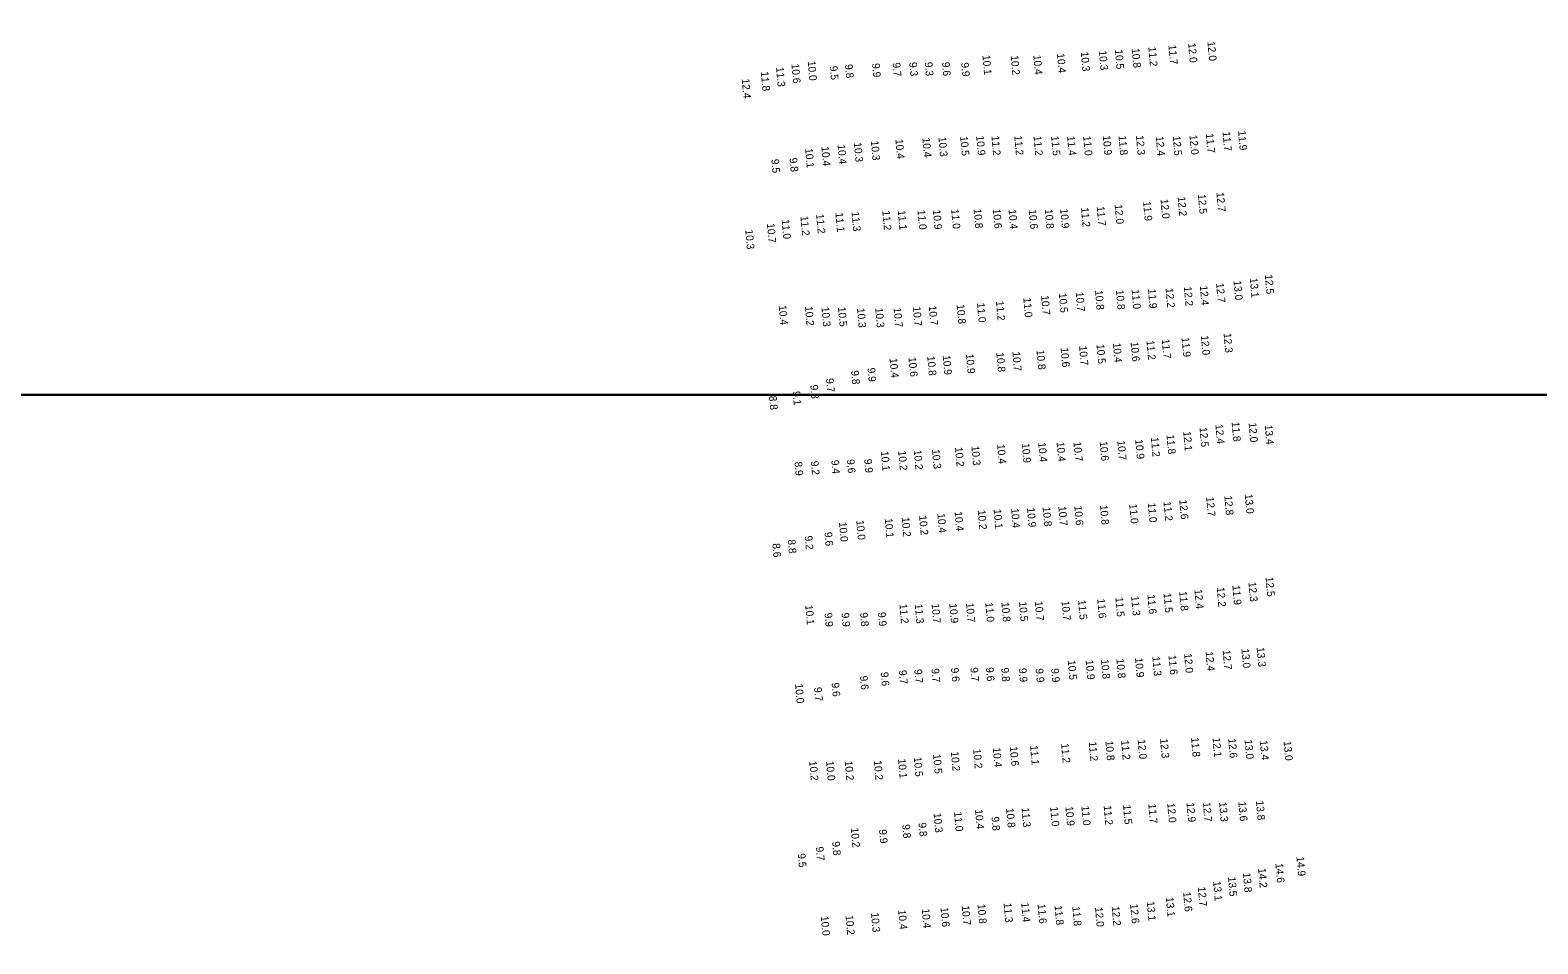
# Model space of a CAD drawing. Extents: x 988130 to 1132882, y 654656 to 841453.
# Drawn here: x 1033839 to 1034826, y 796004 to 796603 of the extents above; entities that cross this region are included whole.
import ezdxf

# ---------------------------------------------------------------- set-up
doc = ezdxf.new("R2010")
doc.units = 0
doc.layers.add('V-ANNO-KEYM', color=7, linetype='Continuous')
doc.layers.add('V-TOPO-SOUN', color=7, linetype='Continuous')

msp = doc.modelspace()

# ---------------------------------------------------------------- linework, layer by layer
at = {"layer": 'V-ANNO-KEYM'}
msp.add_lwpolyline([(1083563.05, 802805), (1014460, 802805), (1014460, 796364), (1122485, 796364), (1122485, 802598.82)], dxfattribs=at)
msp.add_lwpolyline([(1014460, 789923), (1122485, 789923), (1122485, 796364), (1014460, 796364)], close=True, dxfattribs=at)

# ---------------------------------------------------------------- texts
at = {"layer": 'V-TOPO-SOUN'}
for s, p in [('12.0 ', (1034610.14, 796595.49)), ('10.1 ', (1034462.84, 796586.46)), ('10.2 ', (1034481.37, 796586.28)), ('10.4 ', (1034496.13, 796586.51)), ('10.4 ', (1034511.62, 796587.59)), ('10.3 ', (1034527.24, 796588.61)), ('10.3 ', (1034539.06, 796589.4)), ('10.5 ', (1034549.57, 796590.11)), ('10.8 ', (1034560.55, 796590.95)), ('11.2 ', (1034571.45, 796591.87)), ('11.7 ', (1034584.63, 796593.16)), ('12.0 ', (1034597.51, 796594.32)), ('11.8 ', (1034317.76, 796575.73)), ('11.3 ', (1034327.75, 796578.61)), ('10.6 ', (1034337.8, 796580.78)), ('10.0 ', (1034348.46, 796582.6)), ('9.5', (1034362.9, 796579.36)), ('9.8', (1034372.85, 796580.46)), ('9.9', (1034390.61, 796581.09)), ('9.7', (1034404.07, 796581.55)), ('9.3', (1034414.91, 796581.79)), ('9.3', (1034425.07, 796581.92)), ('9.6', (1034436.38, 796581.93)), ('9.9', (1034448.9, 796581.58)), ('12.4 ', (1034305.26, 796570.98)), ('11.7 ', (1034620.03, 796536.39)), ('11.9 ', (1034630.17, 796536.94)), ('10.4 ', (1034357.39, 796526.64)), ('10.4 ', (1034368.03, 796527.88)), ('10.3 ', (1034378.67, 796529.26)), ('10.3 ', (1034389.83, 796530.32)), ('10.4 ', (1034405.86, 796531.43)), ('10.4 ', (1034423.5, 796532.34)), ('10.3 ', (1034434.03, 796532.84)), ('10.5 ', (1034448.25, 796533.31)), ('10.9 ', (1034458.75, 796533.67)), ('11.2 ', (1034468.76, 796533.59)), ('11.2 ', (1034483.69, 796533.73)), ('11.2 ', (1034496.33, 796533.46)), ('11.5 ', (1034507.85, 796533.46)), ('11.4 ', (1034518.29, 796533.47)), ('11.0 ', (1034528.82, 796533.46)), ('10.9 ', (1034541.63, 796533.79)), ('11.8 ', (1034551.95, 796533.75)), ('12.3 ', (1034563.37, 796533.85)), ('12.4 ', (1034576.37, 796533.28)), ('12.5 ', (1034587.46, 796533.49)), ('12.0 ', (1034598.41, 796534.12)), ('11.7 ', (1034609.15, 796535.13)), ('9.5', (1034324.64, 796518.34)), ('9.8', (1034336.57, 796519.14)), ('10.1 ', (1034346.77, 796525.44)), ('12.7 ', (1034616.02, 796496.65)), ('11.7 ', (1034537.67, 796487.42)), ('12.0 ', (1034549.4, 796488.64)), ('11.9 ', (1034568.03, 796490.68)), ('12.0 ', (1034579.47, 796492.17)), ('12.2 ', (1034590.65, 796493.73)), ('12.5 ', (1034603.92, 796495.31)), ('11.0 ', (1034331.43, 796478.82)), ('11.2 ', (1034343.7, 796481.07)), ('11.2 ', (1034353.98, 796482.38)), ('11.1 ', (1034366.61, 796483.36)), ('11.3 ', (1034377.15, 796483.9)), ('11.2 ', (1034397.29, 796484.56)), ('11.1 ', (1034407.46, 796484.75)), ('11.0 ', (1034420.33, 796485)), ('10.9 ', (1034430.4, 796485.13)), ('11.0 ', (1034442.39, 796485.54)), ('10.8 ', (1034457.11, 796485.78)), ('10.6 ', (1034469.65, 796485.72)), ('10.4 ', (1034479.97, 796485.35)), ('10.6 ', (1034493.15, 796485.36)), ('10.8 ', (1034503.71, 796485.55)), ('10.9 ', (1034513.75, 796485.83)), ('11.2 ', (1034527.39, 796486.63)), ('10.3 ', (1034307.56, 796472.13)), ('10.7 ', (1034321.75, 796476.27)), ('13.0 ', (1034627.23, 796438.79)), ('13.1 ', (1034637.91, 796440.46)), ('12.5 ', (1034647.75, 796442.77)), ('11.0 ', (1034489.59, 796427.5)), ('10.7 ', (1034501.23, 796429.06)), ('10.5 ', (1034512.85, 796430.59)), ('10.7 ', (1034523.91, 796431.28)), ('10.8 ', (1034536.55, 796432.46)), ('10.8 ', (1034550.25, 796432.59)), ('11.0 ', (1034560.53, 796432.97)), ('11.9 ', (1034571.22, 796433.33)), ('12.2 ', (1034582.77, 796433.81)), ('12.2 ', (1034594.75, 796434.85)), ('12.4 ', (1034605.19, 796435.4)), ('12.7 ', (1034615.84, 796437.14)), ('10.4 ', (1034329.48, 796422.58)), ('10.2 ', (1034346.67, 796421.99)), ('10.3 ', (1034357.46, 796421.46)), ('10.5 ', (1034368.27, 796421.47)), ('10.3 ', (1034380.7, 796420.75)), ('10.3 ', (1034392.67, 796420.86)), ('10.7 ', (1034404.66, 796421.02)), ('10.7 ', (1034417.3, 796421.74)), ('10.7 ', (1034427.72, 796422.27)), ('10.8 ', (1034445.98, 796423.18)), ('11.0 ', (1034459.29, 796424.2)), ('11.2 ', (1034471.7, 796425.38)), ('10.4 ', (1034548.28, 796397.94)), ('10.6 ', (1034559.87, 796398.57)), ('11.2 ', (1034570.24, 796399.62)), ('11.7 ', (1034580.26, 796400.47)), ('11.9 ', (1034593.21, 796401.58)), ('12.0 ', (1034605.86, 796402.82)), ('12.3 ', (1034620.72, 796404.31)), ('10.6 ', (1034414.42, 796388.61)), ('10.8 ', (1034426.69, 796389.33)), ('10.9 ', (1034436.84, 796389.86)), ('10.9 ', (1034452.06, 796390.69)), ('10.8 ', (1034471.92, 796391.7)), ('10.7 ', (1034482.43, 796392.29)), ('10.8 ', (1034498.25, 796393.32)), ('10.6 ', (1034514.03, 796394.88)), ('10.7 ', (1034526.12, 796396.01)), ('10.5 ', (1034537.54, 796397.11)), ('9.8', (1034376.91, 796379.88)), ('9.9', (1034387.6, 796381.63)), ('10.4 ', (1034402.05, 796387.95)), ('9.3', (1034350.11, 796370.49)), ('9.7', (1034360.43, 796374.76)), ('8.8', (1034323.09, 796363.23)), ('9.1', (1034338.58, 796366.28)), ('12.1 ', (1034594.3, 796340.01)), ('12.5 ', (1034604.97, 796342.62)), ('12.4 ', (1034615.36, 796344.64)), ('11.8 ', (1034625.98, 796346.2)), ('12.0 ', (1034637.14, 796345.69)), ('13.4 ', (1034647.65, 796344.21)), ('10.2 ', (1034444.89, 796329.68)), ('10.3 ', (1034455.64, 796330.48)), ('10.4 ', (1034472.44, 796331.6)), ('10.9 ', (1034488.63, 796332.21)), ('10.4 ', (1034499.33, 796332.73)), ('10.4 ', (1034511.42, 796333.03)), ('10.7 ', (1034522.43, 796333.2)), ('10.6 ', (1034539.62, 796333.47)), ('10.7 ', (1034551.13, 796333.97)), ('10.9 ', (1034562.84, 796334.72)), ('11.2 ', (1034573.14, 796336.15)), ('11.8 ', (1034583.34, 796337.9)), ('8.9', (1034339.79, 796320.1)), ('9.2', (1034350.52, 796320.57)), ('9.4', (1034363.92, 796321.26)), ('9.6', (1034374.09, 796321.7)), ('9.9', (1034385.45, 796321.93)), ('10.1 ', (1034396.34, 796327.04)), ('10.2 ', (1034407.7, 796327.26)), ('10.2 ', (1034417.9, 796327.78)), ('10.3 ', (1034429.82, 796328.28)), ('10.4 ', (1034481.59, 796289.61)), ('10.9 ', (1034492.04, 796290.05)), ('10.8 ', (1034502.26, 796290.53)), ('10.7 ', (1034512.55, 796290.97)), ('10.6 ', (1034522.98, 796291.25)), ('10.8 ', (1034539.79, 796291.71)), ('11.0 ', (1034558.95, 796292.45)), ('11.0 ', (1034571.12, 796293.17)), ('11.2 ', (1034581.4, 796294.13)), ('12.6 ', (1034591.72, 796295.2)), ('12.7 ', (1034609.35, 796297.06)), ('12.8 ', (1034621.22, 796297.93)), ('13.0 ', (1034634.59, 796298.91)), ('10.0 ', (1034368.92, 796280.58)), ('10.0 ', (1034380.25, 796281.77)), ('10.1 ', (1034398.87, 796283.05)), ('10.2 ', (1034409.99, 796283.78)), ('10.2 ', (1034421.34, 796284.92)), ('10.4 ', (1034433.32, 796286.3)), ('10.4 ', (1034444.61, 796287.53)), ('10.2 ', (1034459.76, 796288.46)), ('10.1 ', (1034470.17, 796289.05)), ('9.2', (1034346.5, 796271.65)), ('9.6', (1034359.42, 796274.05)), ('8.6', (1034325.32, 796266.63)), ('8.8', (1034335.39, 796269.14)), ('12.3 ', (1034637, 796241.31)), ('12.5 ', (1034648.21, 796244.64)), ('11.6 ', (1034538, 796230.39)), ('11.5 ', (1034549.91, 796231.4)), ('11.3 ', (1034560.21, 796232.12)), ('11.6 ', (1034570.84, 796233.18)), ('11.5 ', (1034581.41, 796234.03)), ('11.8 ', (1034591.66, 796235.28)), ('12.4 ', (1034601.66, 796236.54)), ('12.2 ', (1034616.26, 796237.91)), ('11.9 ', (1034626.45, 796239.23)), ('10.1 ', (1034346.85, 796226.2)), ('9.9', (1034359.43, 796221.11)), ('9.9', (1034370.54, 796221.13)), ('9.8', (1034382.69, 796221.34)), ('9.9', (1034394.46, 796221.51)), ('11.2 ', (1034408.5, 796226.94)), ('11.3 ', (1034418.54, 796226.95)), ('10.7 ', (1034429.55, 796227.15)), ('10.9 ', (1034441.14, 796227.27)), ('10.7 ', (1034452.07, 796227.62)), ('11.0 ', (1034464.68, 796227.99)), ('10.8 ', (1034475.23, 796228.1)), ('10.5 ', (1034486.76, 796228.44)), ('10.7 ', (1034497.16, 796228.74)), ('10.7 ', (1034514.64, 796228.92)), ('11.5 ', (1034525.45, 796229.53)), ('10.8 ', (1034540.42, 796190.67)), ('10.8 ', (1034550.53, 796191.05)), ('10.9 ', (1034562.72, 796191.69)), ('11.3 ', (1034574.07, 796192.58)), ('11.6 ', (1034584.65, 796193.43)), ('12.0 ', (1034594.87, 796194.53)), ('12.4 ', (1034608.95, 796195.83)), ('12.7 ', (1034620.12, 796196.77)), ('13.0 ', (1034632.37, 796197.74)), ('13.3 ', (1034642.36, 796198.59)), ('9.6', (1034396.22, 796182.33)), ('9.7', (1034408.16, 796183.54)), ('9.7', (1034418.26, 796184.2)), ('9.7', (1034429.46, 796184.68)), ('9.6', (1034442.26, 796185.12)), ('9.7', (1034454.93, 796185.33)), ('9.6', (1034465.1, 796185.46)), ('9.8', (1034475.12, 796185.17)), ('9.9', (1034486.65, 796184.9)), ('9.9', (1034497.67, 796184.69)), ('9.9', (1034507.81, 796184.75)), ('10.5 ', (1034518.7, 796190.1)), ('10.9 ', (1034530.41, 796190.23)), ('10.0 ', (1034340.16, 796174.71)), ('9.7', (1034352.6, 796172.4)), ('9.6', (1034364.08, 796175.4)), ('9.6', (1034382.63, 796179.91)), ('10.2 ', (1034456.77, 796131.98)), ('10.4 ', (1034469.64, 796132.88)), ('10.6 ', (1034480.75, 796133.6)), ('11.1 ', (1034494.04, 796134.31)), ('11.2 ', (1034514.33, 796135.62)), ('11.2 ', (1034532.46, 796136.77)), ('10.8 ', (1034543.32, 796137.25)), ('11.2 ', (1034553.64, 796137.71)), ('12.0 ', (1034564.5, 796138.19)), ('12.3 ', (1034579.14, 796138.79)), ('11.8 ', (1034599.42, 796139.53)), ('12.1 ', (1034613.51, 796139.4)), ('12.6 ', (1034623.77, 796138.86)), ('13.0 ', (1034634.45, 796138.15)), ('13.4 ', (1034644.44, 796137.59)), ('13.0 ', (1034659.98, 796137.15)), ('10.2 ', (1034349.43, 796124.06)), ('10.0 ', (1034360.46, 796124.06)), ('10.2 ', (1034372.7, 796124.18)), ('10.2 ', (1034391.77, 796124.41)), ('10.1 ', (1034407.59, 796125.51)), ('10.5 ', (1034417.91, 796126.7)), ('10.5 ', (1034430.54, 796128.58)), ('10.2 ', (1034442.21, 796130.24)), ('10.4 ', (1034457.97, 796092.36)), ('10.8 ', (1034478.33, 796093.24)), ('11.3 ', (1034488.48, 796093.57)), ('11.0 ', (1034507.19, 796094.14)), ('10.9 ', (1034517.19, 796094.39)), ('11.0 ', (1034527.67, 796094.7)), ('11.2 ', (1034542.22, 796094.97)), ('11.5 ', (1034554.89, 796095.42)), ('11.7 ', (1034571.42, 796096.02)), ('12.0 ', (1034583.81, 796096.54)), ('12.9 ', (1034596.49, 796096.9)), ('12.7 ', (1034607.18, 796097.04)), ('13.3 ', (1034617.75, 796097.18)), ('13.6 ', (1034630.38, 796097.5)), ('13.8 ', (1034641.91, 796098.11)), ('9.8', (1034410.35, 796082.56)), ('9.8', (1034421.03, 796083.72)), ('10.3 ', (1034430.86, 796089.98)), ('11.0 ', (1034444.24, 796090.84)), ('9.8', (1034468.72, 796087.59)), ('10.2 ', (1034376.67, 796080.33)), ('9.9', (1034395.14, 796079.26)), ('9.5', (1034341.92, 796063.51)), ('9.7', (1034353.77, 796067.93)), ('9.8', (1034364.44, 796071.35)), ('14.2 ', (1034643.36, 796053.85)), ('14.6 ', (1034654.63, 796057.12)), ('14.9 ', (1034668.4, 796061.52)), ('13.1 ', (1034613.87, 796045.39)), ('13.5 ', (1034623.6, 796048.21)), ('13.8 ', (1034633.38, 796050.87)), ('13.1 ', (1034582.92, 796034.88)), ('12.6 ', (1034594.25, 796038.28)), ('12.7 ', (1034603.88, 796041.66)), ('10.2 ', (1034373.22, 796023.02)), ('10.3 ', (1034389.9, 796024.75)), ('10.4 ', (1034407.68, 796026.54)), ('10.4 ', (1034423.17, 796027.36)), ('10.6 ', (1034435.41, 796028.24)), ('10.7 ', (1034449.3, 796029.4)), ('10.8 ', (1034459.63, 796030.35)), ('11.3 ', (1034476.75, 796031.13)), ('11.4 ', (1034488.23, 796031.31)), ('11.6 ', (1034498.98, 796030.4)), ('11.8 ', (1034510.06, 796029.49)), ('11.8 ', (1034521.69, 796028.84)), ('12.0 ', (1034536.55, 796028.33)), ('12.2 ', (1034547.49, 796028.97)), ('12.6 ', (1034559.55, 796030.47)), ('13.1 ', (1034570.43, 796032.16)), ('10.0 ', (1034357.04, 796022.51))]:
    msp.add_text(s, height=5, rotation=275, dxfattribs=at).set_placement(p)

doc.saveas('drawing.dxf')
